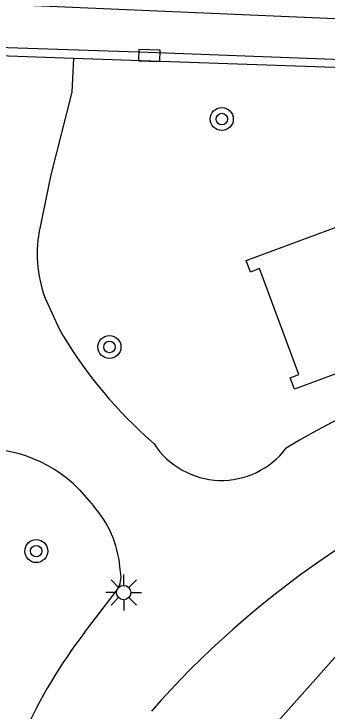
# Model space of a CAD drawing. Extents: x 132998 to 136004, y 396998 to 398512.
# Drawn here: x 133522.66 to 133533.58, y 397594.13 to 397618.41 of the extents above; entities that cross this region are included whole.
import ezdxf

# ---------------------------------------------------------------- set-up
doc = ezdxf.new("R2010")
doc.units = 0
for name, color, linetype in [('gg-bbg-hoofdgebouw', 7, 'Continuous'), ('gg-knt-onverhard', 7, 'Continuous'), ('gg-knt-verharding', 7, 'Continuous'), ('gg-knt-verharding nz', 7, 'Continuous'), ('gt-grn-groengrens', 7, 'Continuous'), ('gt-symb-boom', 7, 'Continuous'), ('gt-symb-kolk', 7, 'Continuous'), ('gt-symb-lichtmast', 7, 'Continuous')]:
    doc.layers.add(name, color=color, linetype=linetype)

# ---------------------------------------------------------------- blocks, each defined once
blk = doc.blocks.new('gt0-KOLK')
at = {"layer": 'gt-symb-kolk'}
blk.add_lwpolyline([(0, 0), (0.375, 0), (0.375, 0.4), (-0.375, 0.4), (-0.375, 0), (0, 0)], dxfattribs=at)
blk = doc.blocks.new('gt0-BOOM')
at = {"layer": 'gt-symb-boom'}
for radius in [0.4, 0.2]:
    blk.add_circle((0, 0), radius, dxfattribs=at)
blk = doc.blocks.new('gt0-LMAST')
at = {"layer": 'gt-symb-lichtmast'}
for p, q in [((-0.005, 0.246), (-0.005, 0.621)), ((-0.182, 0.173), (-0.447, 0.438)), ((0.172, 0.173), (0.437, 0.438)), ((-0.255, -0.004), (-0.63, -0.004)), ((-0.182, -0.181), (-0.447, -0.446)), ((0.437, -0.446), (0.172, -0.181)), ((0.245, -0.004), (0.62, -0.004)), ((-0.005, -0.254), (-0.005, -0.629))]:
    blk.add_line(p, q, dxfattribs=at)
blk.add_circle((-0.005, -0.004), 0.25, dxfattribs=at)

msp = doc.modelspace()

# ---------------------------------------------------------------- linework, layer by layer
at = {"layer": 'gg-bbg-hoofdgebouw'}
msp.add_lwpolyline([(133532.44, 397605.34), (133532.29, 397605.74), (133532.59, 397605.85), (133531.22, 397609.54), (133530.91, 397609.42), (133530.76, 397609.82), (133538.29, 397612.61), (133538.44, 397612.21), (133538.15, 397612.1), (133539.51, 397608.42), (133539.82, 397608.53), (133539.97, 397608.13), (133532.44, 397605.34)], dxfattribs=at)
at = {"layer": 'gg-knt-onverhard'}
for p, q in [((133523.745, 397608.516), (133524.237, 397607.44)), ((133527.248, 397603.712), (133527.545, 397603.436)), ((133524.935, 397601.846), (133525.426, 397601.281))]:
    msp.add_line(p, q, dxfattribs=at)
for points in [[(133524.739, 397616.858), (133524.674, 397615.691), (133523.946, 397612.806), (133523.568, 397610.996)], [(133525.121, 397596.866), (133526.263, 397598.365), (133526.36, 397598.58), (133526.392, 397598.8), (133526.353, 397599.164)]]:
    msp.add_lwpolyline(points, dxfattribs=at)
for centre, radius, start, end in [((133527.92, 397610.06), 4.451, 167.8648, 200.2998), ((133547.714, 397577.369), 30.234, 88.1031, 120.997), ((133537.501, 397615.073), 15.303, 209.9189, 227.9348), ((133529.898, 397604.979), 2.813, 213.2581, 322.9808), ((133521.551, 397598.536), 4.733, 44.365, 98.1388), ((133551.796, 397572.691), 32.438, 110.3284, 138.6232), ((133522.63, 397598.795), 3.741, 5.6577, 41.638), ((133539.137, 397586.049), 17.705, 142.3411, 155.8024)]:
    msp.add_arc(centre, radius, start, end, dxfattribs=at)
at = {"layer": 'gg-knt-verharding'}
for p, q in [((133524.739, 397616.858), (133522.135, 397616.953)), ((133539.617, 397616.352), (133524.739, 397616.858))]:
    msp.add_line(p, q, dxfattribs=at)
msp.add_lwpolyline([(133539.639, 397616.599), (133527.339, 397617.065), (133522.089, 397617.243)], dxfattribs=at)
at = {"layer": 'gg-knt-verharding nz'}
msp.add_lwpolyline([(133542.947, 397617.901), (133534.41, 397618.223), (133519.296, 397618.864)], dxfattribs=at)
at = {"layer": 'gt-grn-groengrens'}
msp.add_lwpolyline([(133541.805, 397592.239), (133540.559, 397597.893), (133538.667, 397599.285), (133535.268, 397597.584), (133529.762, 397591.42), (133526.781, 397582.034), (133527.105, 397577.836), (133536.628, 397581.258), (133543.021, 397584.609), (133541.805, 397592.239)], dxfattribs=at)

# ---------------------------------------------------------------- block references
at = {"layer": 'gt-symb-boom'}
for p in [(133529.904, 397614.75), (133525.987, 397606.814), (133523.435, 397599.704)]:
    msp.add_blockref('gt0-BOOM', p, dxfattribs=at)
at = {"layer": 'gt-symb-kolk', "rotation": -1.9290468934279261}
msp.add_blockref('gt0-KOLK', (133527.37, 397616.766), dxfattribs=at)
at = {"layer": 'gt-symb-lichtmast'}
msp.add_blockref('gt0-LMAST', (133526.489, 397598.264), dxfattribs=at)

doc.saveas('drawing.dxf')
